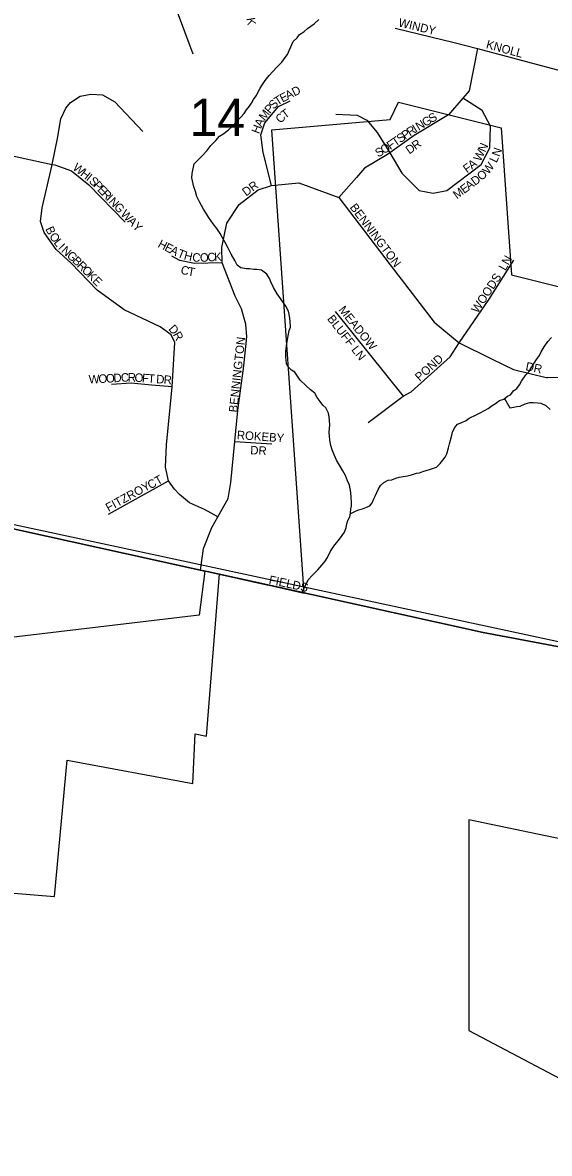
# Model space of a CAD drawing. Extents: x 1310247 to 1552180, y 377264 to 706493.
# Drawn here: x 1435199 to 1438295, y 474110 to 480751 of the extents above; entities that cross this region are included whole.
import ezdxf

# ---------------------------------------------------------------- set-up
doc = ezdxf.new("R2010")
doc.units = 0
for name, color, linetype in [('GM_X_Adjacent_County', 7, 'Continuous'), ('GM_X_City_Street', 7, 'Continuous'), ('GM_X_City_Street_Text', 7, 'Continuous'), ('GM_X_Corporation', 7, 'Continuous'), ('GM_X_County', 7, 'Continuous'), ('GM_X_Minor_River', 7, 'Continuous'), ('GM_X_Section', 7, 'Continuous'), ('GM_X_Section_Text', 7, 'Continuous'), ('GM_X_Township', 7, 'Continuous'), ('GM_X_Township_Road', 7, 'Continuous'), ('GM_X_Township_Subdivision', 7, 'Continuous'), ('GM_X_Township_Subdivision_Text', 7, 'Continuous')]:
    doc.layers.add(name, color=color, linetype=linetype)

msp = doc.modelspace()

# ---------------------------------------------------------------- linework, layer by layer
at = {"layer": 'GM_X_Adjacent_County'}
msp.add_lwpolyline([(1429620.9, 478398.6), (1432222.8, 478238.6), (1433359.6, 478169.8), (1434108, 478007.1), (1434130.6, 478002.1), (1436244.9, 477535.9), (1436282.8, 477527.5), (1436639.9, 477448.8), (1437904.7, 477169.9), (1438686.1, 477023.2), (1439097.4, 476945.9), (1439355.3, 476897.5), (1440230.3, 476733.2), (1440275.4, 476724.7), (1441425.2, 476508.7), (1441435.8, 476506.8), (1441578.7, 476479.9), (1442360.4, 476333.1)], dxfattribs=at)
at = {"layer": 'GM_X_City_Street'}
for points in [[(1437871.4, 480599.2), (1437822.9, 480351.2), (1437786.5, 480308.4), (1437702.4, 480209.5), (1437500.8, 480087.4), (1437356, 479986.9), (1437342.3, 479977.3), (1437208.8, 479897.2), (1437160.4, 479842.3)], [(1437039.2, 480213.9), (1437164.4, 480207.7), (1437222.7, 480178.5), (1437283.3, 480105.5), (1437356, 479986.9), (1437427.2, 479867.6), (1437529.5, 479765.4), (1437612.2, 479749.1), (1437692.2, 479765.4), (1437893.7, 479917.1), (1437943.9, 480015.3), (1437948.8, 480143), (1437900.2, 480235.7), (1437786.5, 480308.4)], [(1436761.7, 479804.4), (1436821.9, 479809.9), (1437056.9, 479724.8), (1437358.4, 479328.8), (1437617.4, 478992.1), (1437765.3, 478869.9), (1437958.1, 478775.7), (1438083.5, 478714.5), (1438276.8, 478667.9)], [(1437230.5, 478402.2), (1437435.5, 478558), (1437483, 478583.3), (1437711.6, 478787.6), (1437765.3, 478869.9), (1437941.2, 479126.5), (1438086.1, 479356.1)], [(1437036.5, 479055.5), (1437435.5, 478558)], [(1436634.2, 477450.1), (1436639.8, 477448.8), (1437904.7, 477169.9), (1438685.5, 477023.3)]]:
    msp.add_lwpolyline(points, dxfattribs=at)
at = {"layer": 'GM_X_Corporation'}
for points in [[(1434738.9, 475670.9), (1435385.3, 475619.3), (1435459.8, 476419.4), (1436198.6, 476282.3), (1436211.9, 476574.9), (1436279.5, 476560.7), (1436355.7, 477513.1), (1436853.1, 477401.3), (1436662.7, 480122.3), (1437359, 480183.2), (1437408.7, 480283.3), (1438011.1, 480133.1), (1438071.5, 479270.7), (1439353.2, 478951), (1439289.8, 478043.2), (1441659.3, 477585.1), (1441808.3, 478911.4), (1444228.2, 478657)], [(1433374.2, 478168.9), (1436269.4, 477530.5), (1436235.9, 477270.5), (1435013.4, 477125.4)], [(1443984.3, 476028.1), (1439158.1, 476934.5), (1439139.5, 476877.3), (1439082.8, 476888.7), (1439012.7, 476613.4), (1439031, 476600.7), (1439011.4, 476471), (1439007.2, 476390.2), (1439017.7, 476102.3), (1439045.6, 475985.8), (1439080, 475806.8), (1437821.3, 476068.7), (1437821.3, 474832.9), (1438571.8, 474437.3), (1439172.1, 474110.2), (1439209.2, 474370.3), (1439184.5, 474688.1), (1439123, 475339.9), (1443294.3, 474805.8)]]:
    msp.add_lwpolyline(points, dxfattribs=at)
at = {"layer": 'GM_X_County'}
msp.add_lwpolyline([(1442360.4, 476333.1), (1441578.7, 476479.9), (1441435.8, 476506.8), (1441425.2, 476508.7), (1440275.4, 476724.7), (1440230.3, 476733.2), (1439355.3, 476897.5), (1439097.4, 476945.9), (1438686.1, 477023.2), (1437904.7, 477169.9), (1436639.9, 477448.8), (1436282.8, 477527.5), (1436244.9, 477535.9), (1434130.6, 478002.1), (1434108, 478007.1), (1433359.6, 478169.8), (1432222.8, 478238.6), (1429620.9, 478398.6)], dxfattribs=at)
at = {"layer": 'GM_X_Minor_River'}
for points in [[(1436355.6, 480084.9), (1436382.1, 480100.2), (1436408.8, 480121.4), (1436429.4, 480140.9), (1436456.3, 480168.2), (1436481.2, 480195.5), (1436499.9, 480217), (1436514.6, 480238.6), (1436531.3, 480260.2), (1436543.8, 480277.9), (1436556.5, 480299.6), (1436571.2, 480321.2), (1436594.6, 480366.7), (1436609.3, 480388.3), (1436624, 480411.9), (1436646.9, 480441.3), (1436667.6, 480462.8), (1436694.6, 480492.1), (1436721.5, 480519.4), (1436742.3, 480546.8), (1436754.9, 480564.5), (1436767.7, 480592.2), (1436789.2, 480639.7), (1436811.9, 480661.1), (1436826.5, 480680.8), (1436851.1, 480698.1), (1436873.8, 480717.4), (1436912.7, 480744.4), (1436939.5, 480769.6)], [(1436842.5, 477405.4), (1436877.2, 477479.6), (1436902.1, 477506.9), (1436933.2, 477538.1), (1436958, 477565.5), (1436976.8, 477589), (1436991.5, 477610.6), (1437008.6, 477646.2), (1437019.1, 477664), (1437033.7, 477683.6), (1437054.6, 477709), (1437077.5, 477738.4), (1437090.1, 477758.1), (1437101, 477785.9), (1437103.6, 477807.9), (1437110.2, 477827.8), (1437120.9, 477849.5), (1437125.5, 477869.5), (1437128.3, 477895.5), (1437130.8, 477913.5), (1437131.5, 477935.5), (1437130.2, 477961.6), (1437127.1, 477991.8), (1437120.3, 478034.2), (1437109, 478060.6), (1437095.9, 478091.1), (1437080.7, 478119.7), (1437067.3, 478142.2), (1437044.3, 478181), (1437031.1, 478209.5), (1437018, 478242.1), (1437010.8, 478268.4), (1437003.6, 478298.7), (1437002.3, 478322.8), (1437001, 478345), (1437001.7, 478369), (1437004.2, 478387), (1437003, 478415.1), (1436999.6, 478435.3), (1436996.3, 478457.5), (1436981.1, 478488.1), (1436963.5, 478504.7), (1436948.1, 478525.2), (1436930.7, 478549.8), (1436915.4, 478574.4), (1436889.9, 478595.2), (1436862.5, 478620.2), (1436829.3, 478651.3), (1436798.6, 478698.4), (1436778.9, 478711), (1436757.4, 478731.8), (1436750, 478750.1), (1436745.1, 478788.4), (1436746.1, 478822.5), (1436751.4, 478866.5), (1436758.7, 478912.4), (1436765.6, 478942.3), (1436772.2, 478962.2), (1436771.2, 478996.3), (1436769.7, 479014.4), (1436764.4, 479038.7), (1436761, 479056.8), (1436745.7, 479085.4), (1436714.9, 479130.5), (1436695.7, 479159.2), (1436672.7, 479196), (1436657.6, 479228.6), (1436650.2, 479248.9), (1436634.8, 479273.5), (1436603.4, 479296.5), (1436575.5, 479301.4), (1436557.4, 479301.9), (1436531.4, 479304.7), (1436513.4, 479305.3), (1436481.4, 479310.3), (1436459.8, 479327), (1436446.5, 479353.5), (1436423.6, 479392.3), (1436406.5, 479427), (1436389.4, 479459.6), (1436372.3, 479490.3), (1436358.9, 479512.8), (1436339.7, 479541.4), (1436318.4, 479570.2), (1436304.9, 479588.7), (1436291.5, 479609.1), (1436280, 479627.6), (1436262.7, 479656.2), (1436249.3, 479676.7), (1436237.9, 479699.1), (1436222.7, 479729.7), (1436215.6, 479760), (1436204.3, 479786.4), (1436193.8, 479839), (1436194.6, 479865), (1436206.3, 479922.9), (1436255.9, 479971.5), (1436280.8, 479998.9), (1436305.8, 480030.2), (1436334.7, 480059.5), (1436355.6, 480084.9)], [(1438030.3, 478544.3), (1438048.8, 478557.8), (1438067.1, 478565.3), (1438085.9, 478590.8), (1438104.3, 478602.3), (1438119, 478623.9), (1438131.6, 478645.6), (1438156.8, 478683), (1438173.4, 478700.5), (1438188.1, 478724.2), (1438205, 478751.8), (1438219.7, 478773.4), (1438236.4, 478797), (1438247.1, 478818.7), (1438263.9, 478846.3), (1438284.9, 478877.8), (1438307.7, 478901.2)], [(1437127.4, 477867.4), (1437151.9, 477880.7), (1437172.3, 477890.1), (1437196.5, 477895.4), (1437216.8, 477902.8), (1437239.2, 477914.1), (1437253.8, 477931.8), (1437262.4, 477953.6), (1437273, 477973.3), (1437279.6, 477991.2), (1437288.1, 478009), (1437302.9, 478032.6), (1437321.5, 478050.1), (1437347.9, 478063.4), (1437368.1, 478066.8), (1437392.5, 478076.1), (1437412.7, 478081.5), (1437434.9, 478084.8), (1437461.1, 478090), (1437485.3, 478095.3), (1437513.7, 478104.5), (1437531.9, 478107.9), (1437550.1, 478115.4), (1437590.6, 478126.2), (1437612.9, 478133.6), (1437631.2, 478141), (1437651.9, 478162.5), (1437668.5, 478182), (1437683.1, 478199.7), (1437691.7, 478219.5), (1437702.7, 478253.3), (1437707.4, 478277.2), (1437721, 478329), (1437725.6, 478348.9), (1437738.3, 478372.6), (1437754.9, 478392.2), (1437779.3, 478403.5), (1437805.8, 478414.7), (1437824.2, 478428.2), (1437864.9, 478447), (1437891.5, 478462.3), (1437913.9, 478473.6), (1437934.3, 478485), (1437958.9, 478502.4), (1437977.3, 478513.8), (1438001.8, 478531.2), (1438026.2, 478540.5), (1438046.7, 478555.9)], [(1438030.3, 478544.3), (1438062.8, 478489.1), (1438085, 478492.5), (1438103.2, 478495.9), (1438123.3, 478499.3), (1438151.8, 478512.5), (1438180.1, 478519.7), (1438202.2, 478521), (1438226.2, 478518.3), (1438244.2, 478515.7), (1438274, 478502.8), (1438299.4, 478479.9)]]:
    msp.add_lwpolyline(points, dxfattribs=at)
at = {"layer": 'GM_X_Section'}
msp.add_lwpolyline([(1433994.3, 483685), (1439630.2, 482211.5), (1439094.6, 476954.7), (1433497.3, 478156.7)], close=True, dxfattribs=at)
at = {"layer": 'GM_X_Township'}
msp.add_lwpolyline([(1442360.4, 476333.1), (1441578.7, 476479.9), (1441435.8, 476506.8), (1441425.2, 476508.7), (1440275.4, 476724.7), (1440230.3, 476733.2), (1439355.3, 476897.5), (1439097.4, 476945.9), (1438686.1, 477023.2), (1437904.7, 477169.9), (1436639.9, 477448.8), (1436282.8, 477527.5), (1436244.9, 477535.9), (1434130.6, 478002.1), (1434108, 478007.1), (1433359.6, 478169.8), (1432222.8, 478238.6), (1429620.9, 478398.6)], dxfattribs=at)
at = {"layer": 'GM_X_Township_Road'}
for points in [[(1433359.6, 478169.8), (1434108, 478007.1), (1434130.6, 478002.1), (1436244.9, 477535.9), (1436276.1, 477529)], [(1436276.1, 477529), (1436282.9, 477527.5), (1436634.2, 477450.1)]]:
    msp.add_lwpolyline(points, dxfattribs=at)
at = {"layer": 'GM_X_Township_Subdivision'}
for points in [[(1436655.5, 481822.1), (1436524.1, 481736), (1436315.1, 481589.9), (1436235.5, 481497.3), (1436168.9, 481390), (1436085.7, 481262.4), (1436046.8, 481103.2), (1436101.6, 480830.9), (1436198.5, 480568.5)], [(1437389.1, 480718.2), (1437735.2, 480635.4), (1437871.4, 480599.2), (1438364.8, 480468.4), (1438538.6, 480422.3)], [(1436345.3, 477848.2), (1436266.9, 477891.2), (1436180, 477931.9), (1436120.8, 477979.9), (1436091.2, 478011.4), (1436056.1, 478059.5), (1436037.6, 478140.9), (1436045, 478272.3), (1436065.3, 478490.6), (1436078.3, 478612.8), (1436093.1, 478871.8), (1436072.7, 478918.1), (1436008, 478964.3), (1435795.3, 479064.2), (1435636.2, 479179), (1435484.5, 479338.1), (1435395.7, 479419.5), (1435325.4, 479519.4), (1435303.2, 479584.2), (1435314.3, 479663.7), (1435369.8, 479908), (1435372, 479918.9), (1435403.1, 480070.8), (1435423.3, 480186.7), (1435453.1, 480249.1), (1435480.8, 480281.7), (1435536.3, 480318.8), (1435599.2, 480331.7), (1435667.6, 480328), (1435739.7, 480285.4), (1435906, 480111.1)], [(1436661, 479795.1), (1436612.9, 479989.4), (1436598.1, 480093), (1436622.2, 480163.3), (1436701.7, 480257.7), (1436772, 480292.8)], [(1434883.3, 480089.3), (1434990.6, 480024.6), (1435103.4, 479976.4), (1435372, 479918.9), (1435388.3, 479915.4), (1435486.3, 479880.2), (1435588.1, 479798.8), (1435800.8, 479578.6)], [(1437160.4, 479842.3), (1437056.9, 479724.8)], [(1436244.9, 477535.9), (1436261.4, 477663.6), (1436310.5, 477787), (1436345.3, 477848.2), (1436406.3, 477955.7), (1436422.4, 478050.3), (1436445.5, 478290.8), (1436463, 478474), (1436498.2, 478734.9), (1436516.7, 478905.1), (1436511.1, 478981), (1436485.3, 479069.8), (1436448.2, 479145.7), (1436372.4, 479339.9), (1436368.7, 479430.6), (1436398.3, 479573.1), (1436470.5, 479682.2), (1436583.3, 479769.2), (1436661, 479795.1), (1436761.7, 479804.4)], [(1436372.4, 479339.9), (1436209.6, 479336.2), (1436122.7, 479354.7), (1436076.4, 479380.6)], [(1438276.8, 478667.9), (1438283.3, 478666.4), (1438527.5, 478673.8), (1438777.8, 478720.1), (1439167.5, 478792.2), (1439448.7, 478807), (1439796.5, 478914.3), (1440264.5, 478951.3), (1440277.6, 478951.6), (1440702.9, 478960.6), (1440993.3, 478908.8), (1441182, 478927.3)], [(1436078.3, 478612.8), (1435957.1, 478622.5), (1435837.2, 478633.5), (1435721.2, 478625.7)], [(1436445.5, 478290.8), (1436663.8, 478278.3)], [(1435704.1, 477864.3), (1436056.1, 478059.5)]]:
    msp.add_lwpolyline(points, dxfattribs=at)

# ---------------------------------------------------------------- texts
at = {"layer": 'GM_X_City_Street_Text'}
for s, rotation, p in [('S', 31.20742, (1437602.5, 480160.8)), ('I', 31.37983, (1437508.5, 480103.8)), ('N', 31.23737, (1437527.2, 480115.2)), ('G', 31.22803, (1437564.8, 480138)), ('T', 34.73484, (1437389.2, 480022.3)), ('S', 34.73575, (1437418.1, 480042.4)), ('P', 34.7434, (1437447.1, 480062.5)), ('R', 33.18828, (1437475.7, 480082.3)), ('S', 28.81977, (1437287.4, 479958.8)), ('O', 32.34042, (1437321.2, 479977.5)), ('F', 34.68753, (1437360.2, 480002.3)), ('D', 34.57212, (1437471.2, 479976.2)), ('R', 35.96645, (1437508.5, 480001.9)), ('N', 67.03468, (1437918.2, 479986.7)), ('N', 69.58125, (1438000.8, 479960.7)), ('W', 61.91997, (1437889.1, 479931.8)), ('L', 64.47968, (1437983.7, 479924.5)), ('F', 36.30157, (1437810.1, 479865.8)), ('A', 37.61858, (1437839.4, 479887.4)), ('W', 51.51998, (1437935.8, 479856.8)), ('A', 36.6557, (1437821.8, 479765.6)), ('D', 36.88191, (1437857.3, 479792)), ('O', 40.67576, (1437895.3, 479820.7)), ('M', 36.66409, (1437751.2, 479713.1)), ('E', 36.66679, (1437793.6, 479744.6)), ('BENNINGTON', 306.99545, (1437119, 479665.8)), ('LN', 60.63835, (1438036.1, 479290.8)), ('WOODS', 56.93031, (1437873.8, 479040.7)), ('MEADOW', 308.65848, (1437052.9, 479063.2)), ('BLUFF LN', 308.10657, (1436986, 479010.6)), ('POND', 41.75999, (1437532, 478642)), ('DR', 348.10613, (1438151.8, 478710.1)), ('FIELDS', 347.9907, (1436642.7, 477456.1))]:
    msp.add_text(s, height=50, rotation=rotation, dxfattribs=at).set_placement(p)
at = {"layer": 'GM_X_Section_Text'}
msp.add_text('14', height=221, rotation=0.00001, dxfattribs=at).set_placement((1436178.7, 480084.5))
at = {"layer": 'GM_X_Township_Subdivision_Text'}
for s, rotation, p in [('K', 279.03115, (1436514.4, 480776.8)), ('WINDY', 346.55163, (1437404.1, 480729.7)), ('KNOLL', 344.74505, (1437919.2, 480602)), ('A', 27.18085, (1436756.9, 480297.2)), ('D', 27.18193, (1436796.1, 480317.3)), ('S', 46.40094, (1436675, 480239.5)), ('T', 31.79543, (1436696.7, 480262.9)), ('E', 27.45698, (1436725.7, 480281)), ('M', 52.01718, (1436620.9, 480171.8)), ('P', 50.30112, (1436653.1, 480213.1)), ('C', 48.6256, (1436716.9, 480156.4)), ('T', 36.18406, (1436741, 480184.2)), ('H', 69.06918, (1436587.9, 480094.6)), ('A', 64.0654, (1436603.1, 480134.6)), ('W', 321.55288, (1435489.3, 479891.9)), ('H', 321.54327, (1435534.1, 479856.4)), ('I', 320.99202, (1435568.5, 479829.1)), ('S', 317.02887, (1435584.9, 479815.8)), ('P', 313.89867, (1435610.1, 479792.3)), ('DR', 36.25889, (1436511.9, 479729.3)), ('E', 313.66688, (1435634.5, 479767)), ('R', 313.66952, (1435658.8, 479741.6)), ('I', 313.68201, (1435686.2, 479712.9)), ('N', 313.66311, (1435701.3, 479697)), ('G', 313.66947, (1435731.7, 479665.2)), ('W', 313.66253, (1435771.2, 479623.8)), ('B', 295.4952, (1435331, 479540.1)), ('A', 313.66151, (1435810.7, 479582.4)), ('Y', 313.66947, (1435841.1, 479550.6)), ('O', 304.89122, (1435352.5, 479496.6)), ('L', 306.56796, (1435378.6, 479459.2)), ('I', 313.78908, (1435404, 479425.7)), ('N', 317.78978, (1435422, 479407.2)), ('H', 332.81916, (1435989.4, 479435.3)), ('E', 332.80576, (1436028.6, 479415.2)), ('A', 332.81789, (1436059.9, 479399.1)), ('T', 338.40654, (1436103.9, 479376.8)), ('G', 317.62046, (1435454.5, 479377.6)), ('B', 315.72979, (1435486.7, 479348.3)), ('H', 346.15166, (1436143.7, 479361.6)), ('C', 354.09305, (1436193.8, 479349.8)), ('O', 3.39922, (1436242.1, 479345.5)), ('C', 3.08554, (1436285.9, 479348.1)), ('K', 3.10567, (1436325.5, 479350.2)), ('R', 315.04293, (1435515, 479320.7)), ('O', 314.99228, (1435543, 479292.8)), ('K', 314.99922, (1435574.1, 479261.7)), ('C', 345.36891, (1436123.8, 479278.1)), ('T', 349.76009, (1436166.2, 479267.2)), ('E', 315.00304, (1435605.2, 479230.5)), ('D', 311.16434, (1436052.7, 478950.2)), ('R', 299.25392, (1436080.1, 478919.4)), ('BENNINGTON', 83.796, (1436459.8, 478460)), ('D', 3.02106, (1435733.6, 478638.8)), ('C', 3.02173, (1435777.5, 478641.1)), ('R', 359.40496, (1435816.2, 478643.2)), ('O', 356.01872, (1435855, 478642.8)), ('F', 355.82971, (1435898.9, 478639.8)), ('W', 3.02781, (1435588.6, 478631.1)), ('O', 3.0262, (1435645.7, 478634.2)), ('O', 3.02829, (1435689.7, 478636.5)), ('T', 355.83568, (1435934, 478637.2)), ('D', 355.83775, (1435982.3, 478633.7)), ('R', 355.84344, (1436026.2, 478630.5)), ('ROKEBY', 355.98606, (1436456.6, 478305.5)), ('DR', 356.98329, (1436535.5, 478216.2)), ('CT', 29.35354, (1435949.7, 478009.5)), ('FITZROY', 28.76726, (1435703.4, 477877.6))]:
    msp.add_text(s, height=50, rotation=rotation, dxfattribs=at).set_placement(p)

doc.saveas('drawing.dxf')
